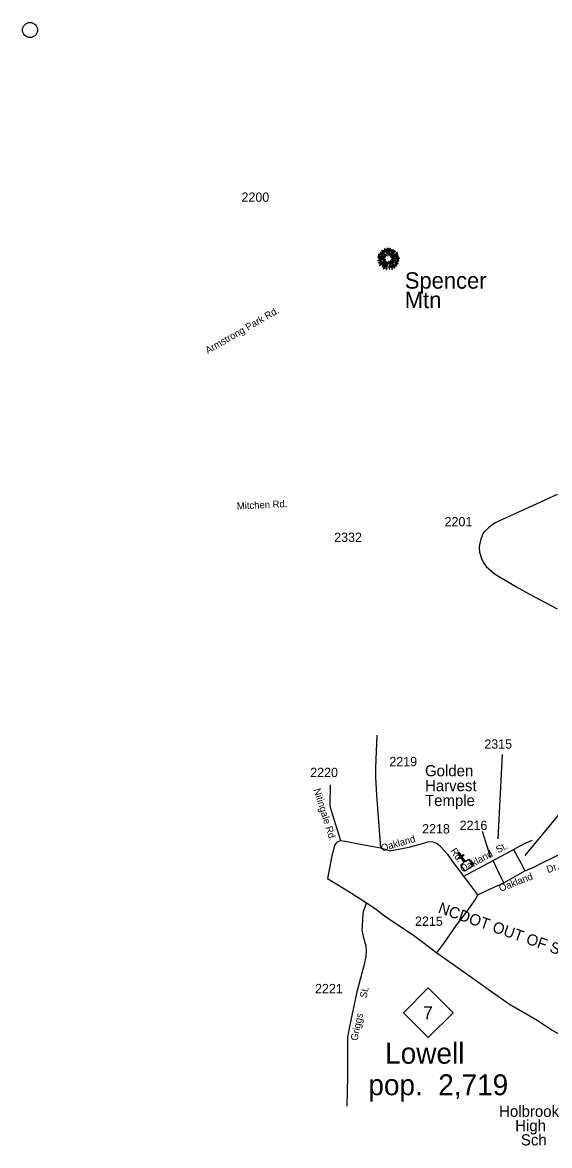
# Model space of a CAD drawing. Extents: x 1364363 to 1407445, y 538563 to 573342.
# Drawn here: x 1364363 to 1371427, y 558279 to 573342 of the extents above; entities that cross this region are included whole.
import ezdxf

# ---------------------------------------------------------------- set-up
doc = ezdxf.new("R2010")
doc.units = 0
for name, color, linetype in [('Exist Civil Demographics City Label', 7, 'Continuous'), ('Exist Cultural Church CELL', 7, 'Continuous'), ('Exist Cultural Church Label', 7, 'Continuous'), ('Exist Cultural Educational Facility High Label', 7, 'Continuous'), ('Exist Geographical Mountain Summit CELL', 7, 'Continuous'), ('Exist Geographical Mountain Summit Label', 7, 'Continuous'), ('Exist Railroad Mainline Label', 7, 'Continuous'), ('Exist Road Primary NC Attributed', 7, 'Continuous'), ('Exist Road Primary NC Shield CELL', 7, 'Continuous'), ('Exist Road Primary NC Shield Number Label', 7, 'Continuous'), ('Exist Road Secondary Type 51 Attributed', 7, 'Continuous'), ('Exist Road Secondary Type 51 Label', 7, 'Continuous'), ('Exist Road Secondary Type 51 Number Label', 7, 'Continuous'), ('Prop Road TIP Projects U Label', 7, 'Continuous')]:
    doc.layers.add(name, color=color, linetype=linetype)

msp = doc.modelspace()

# ---------------------------------------------------------------- linework, layer by layer
at = {"layer": 'Exist Cultural Church CELL'}
msp.add_lwpolyline([(1370236, 562046), (1370282, 562078), (1370239, 562141), (1370213, 562123), (1370204, 562136), (1370230, 562154), (1370196, 562203), (1370209, 562212), (1370243, 562163), (1370270, 562181), (1370279, 562168), (1370252, 562150), (1370296, 562087), (1370343, 562120), (1370404, 562032), (1370296, 561958)], close=True, dxfattribs=at)
at = {"layer": 'Exist Geographical Mountain Summit CELL'}
for points in [[(1369204, 570284), (1369219, 570263), (1369221, 570264), (1369208, 570288)], [(1369215, 570306), (1369241, 570239), (1369244, 570240), (1369220, 570309)], [(1369249, 570254), (1369251, 570255), (1369242, 570303), (1369238, 570302)], [(1369253, 570316), (1369257, 570264), (1369261, 570264), (1369259, 570317)], [(1369269, 570262), (1369273, 570262), (1369277, 570309), (1369271, 570309)], [(1369281, 570233), (1369296, 570310), (1369291, 570312), (1369278, 570234)], [(1369285, 570211), (1369287, 570210), (1369336, 570294), (1369331, 570298)], [(1369299, 570268), (1369302, 570267), (1369312, 570294), (1369307, 570296)], [(1369126, 570150), (1369127, 570145), (1369164, 570156), (1369161, 570159)], [(1369127, 570188), (1369199, 570181), (1369200, 570184), (1369127, 570193)], [(1369130, 570209), (1369171, 570200), (1369173, 570203), (1369131, 570214)], [(1369133, 570228), (1369155, 570220), (1369157, 570223), (1369134, 570234)], [(1369136, 570123), (1369138, 570118), (1369184, 570138), (1369182, 570143)], [(1369140, 570171), (1369169, 570172), (1369169, 570176), (1369138, 570176)], [(1369155, 570239), (1369181, 570223), (1369183, 570226), (1369158, 570243)], [(1369156, 570258), (1369195, 570228), (1369198, 570230), (1369160, 570263)], [(1369171, 570211), (1369202, 570199), (1369203, 570202), (1369174, 570215)], [(1369172, 570162), (1369173, 570157), (1369206, 570165), (1369205, 570169)], [(1369176, 570283), (1369212, 570246), (1369215, 570248), (1369180, 570288)], [(1369184, 570255), (1369217, 570226), (1369219, 570228), (1369187, 570260)], [(1369190, 570116), (1369193, 570113), (1369227, 570141), (1369225, 570143)], [(1369199, 570147), (1369202, 570143), (1369230, 570158), (1369229, 570161)], [(1369208, 570217), (1369233, 570198), (1369235, 570201), (1369210, 570220)], [(1369208, 570187), (1369225, 570185), (1369226, 570187), (1369209, 570191)], [(1369227, 570230), (1369241, 570214), (1369243, 570216), (1369231, 570233)], [(1369228, 570126), (1369231, 570123), (1369242, 570139), (1369240, 570141)], [(1369259, 570242), (1369260, 570213), (1369263, 570214), (1369263, 570243)], [(1369293, 570146), (1369331, 570111), (1369334, 570115), (1369294, 570149)], [(1369302, 570193), (1369304, 570190), (1369353, 570226), (1369350, 570231)], [(1369304, 570163), (1369364, 570151), (1369366, 570156), (1369305, 570167)], [(1369306, 570213), (1369308, 570211), (1369363, 570275), (1369359, 570280)], [(1369318, 570177), (1369318, 570174), (1369348, 570174), (1369349, 570179)], [(1369318, 570144), (1369396, 570106), (1369398, 570111), (1369319, 570147)], [(1369319, 570190), (1369320, 570188), (1369399, 570216), (1369397, 570221)], [(1369343, 570284), (1369322, 570251), (1369325, 570250), (1369347, 570281)], [(1369363, 570218), (1369391, 570233), (1369388, 570238), (1369362, 570220)], [(1369362, 570176), (1369414, 570179), (1369414, 570184), (1369362, 570179)], [(1369363, 570241), (1369365, 570238), (1369388, 570255), (1369384, 570258)], [(1369365, 570190), (1369402, 570196), (1369400, 570202), (1369364, 570192)], [(1369376, 570164), (1369403, 570162), (1369403, 570166), (1369377, 570167)], [(1369381, 570147), (1369409, 570140), (1369409, 570145), (1369382, 570151)], [(1369147, 570086), (1369150, 570082), (1369178, 570103), (1369176, 570106)], [(1369153, 570107), (1369182, 570123), (1369180, 570127), (1369151, 570112)], [(1369178, 570066), (1369181, 570064), (1369222, 570111), (1369219, 570114)], [(1369193, 570098), (1369213, 570116), (1369209, 570118), (1369189, 570101)], [(1369218, 570098), (1369193, 570058), (1369196, 570056), (1369222, 570095)], [(1369203, 570039), (1369208, 570036), (1369219, 570061), (1369215, 570063)], [(1369221, 570076), (1369226, 570074), (1369252, 570133), (1369250, 570134)], [(1369233, 570041), (1369245, 570084), (1369241, 570084), (1369229, 570042)], [(1369243, 570031), (1369247, 570030), (1369260, 570119), (1369257, 570120)], [(1369268, 570135), (1369272, 570098), (1369277, 570098), (1369271, 570135)], [(1369274, 570076), (1369278, 570034), (1369282, 570035), (1369279, 570076)], [(1369284, 570126), (1369293, 570096), (1369297, 570098), (1369286, 570127)], [(1369294, 570059), (1369289, 570089), (1369285, 570089), (1369290, 570058)], [(1369299, 570124), (1369349, 570049), (1369353, 570052), (1369301, 570125)], [(1369299, 570081), (1369316, 570031), (1369320, 570033), (1369302, 570082)], [(1369309, 570087), (1369325, 570057), (1369329, 570059), (1369313, 570088)], [(1369331, 570098), (1369361, 570069), (1369364, 570071), (1369333, 570100)], [(1369348, 570099), (1369378, 570073), (1369382, 570077), (1369350, 570101)], [(1369357, 570110), (1369382, 570097), (1369384, 570100), (1369359, 570114)], [(1369371, 570134), (1369392, 570126), (1369394, 570130), (1369372, 570137)]]:
    msp.add_lwpolyline(points, close=True, dxfattribs=at)
at = {"layer": 'Exist Road Primary NC Attributed'}
for points in [[(1368449, 561863), (1368759, 561673), (1368972, 561534)], [(1368972, 561534), (1369091, 561459), (1369125, 561432), (1369199, 561372), (1369340, 561277), (1369564, 561127), (1369621, 561086), (1369711, 561019), (1369918, 560864)], [(1369918, 560864), (1370354, 560556), (1370605, 560378), (1370891, 560175), (1371261, 559961), (1371460, 559826), (1371711, 559687), (1371821, 559623), (1371872, 559591), (1372058, 559476), (1372150, 559403), (1372877, 558597)]]:
    msp.add_lwpolyline(points, dxfattribs=at)
at = {"layer": 'Exist Road Primary NC Shield CELL'}
msp.add_lwpolyline([(1369468, 560061), (1369801, 560394), (1370134, 560061), (1369801, 559728)], close=True, dxfattribs=at)
at = {"layer": 'Exist Road Secondary Type 51 Attributed'}
for p, q in [((1370670, 562104), (1370944, 562251)), ((1370276, 561891), (1370670, 562104)), ((1370468, 561641), (1370276, 561891)), ((1370816, 561802), (1371097, 561963))]:
    msp.add_line(p, q, dxfattribs=at)
for points in [[(1371530, 567013), (1371151, 566837), (1370961, 566751), (1370697, 566632), (1370612, 566568), (1370548, 566507), (1370533, 566482), (1370519, 566450), (1370506, 566410), (1370489, 566338)], [(1370489, 566338), (1370484, 566296), (1370488, 566239), (1370514, 566153), (1370539, 566102), (1370578, 566046), (1370648, 565984), (1370700, 565941), (1370974, 565778), (1371166, 565672), (1371528, 565479)], [(1369164, 562266), (1369158, 562387), (1369114, 562979), (1369099, 563217), (1369099, 563344), (1369107, 563570), (1369113, 563673), (1369116, 563783)], [(1368629, 562368), (1368504, 562767), (1368491, 562814), (1368487, 562844), (1368489, 563119)], [(1368629, 562368), (1368597, 562359), (1368571, 562342), (1368557, 562324), (1368546, 562302), (1368509, 562166), (1368449, 561863)], [(1369164, 562266), (1368893, 562315), (1368690, 562356), (1368629, 562368)], [(1370276, 561891), (1370140, 562074), (1370064, 562185), (1370010, 562239), (1369963, 562293), (1369916, 562331), (1369853, 562354), (1369789, 562349), (1369751, 562336), (1369543, 562276), (1369335, 562236), (1369304, 562230), (1369283, 562230), (1369164, 562266)], [(1370944, 562251), (1371093, 562332), (1371200, 562375)], [(1370944, 562251), (1371048, 562063), (1371097, 561963)], [(1371097, 561963), (1371198, 562003), (1371347, 562082), (1371725, 562265)], [(1370816, 561802), (1370758, 561919), (1370670, 562104)], [(1370468, 561641), (1370606, 561707), (1370816, 561802)], [(1370331, 561434), (1370429, 561576), (1370468, 561641)], [(1368972, 561534), (1368931, 561418), (1368918, 561335), (1368916, 561203), (1368913, 561173)], [(1369918, 560864), (1370008, 560988), (1370181, 561235), (1370325, 561425), (1370331, 561434)], [(1368913, 561173), (1368930, 561084), (1368963, 560957), (1368969, 560886), (1368964, 560815), (1368944, 560706), (1368844, 560340), (1368746, 559877), (1368719, 559734), (1368717, 559196), (1368715, 559012), (1368711, 558808)]]:
    msp.add_lwpolyline(points, dxfattribs=at)
at = {"layer": 'Exist Road Secondary Type 51 Number Label'}
for p, q in [((1370740, 562395), (1370798, 563522)), ((1370638, 562139), (1370529, 562491))]:
    msp.add_line(p, q, dxfattribs=at)
msp.add_lwpolyline([(1371098, 562171), (1371572, 562741), (1371783, 563464)], dxfattribs=at)
at = {"layer": 'Prop Road TIP Projects U Label'}
msp.add_line((1364464, 573241), (1364464, 573241), dxfattribs=at)
msp.add_circle((1364464, 573241), 101, dxfattribs=at)

# ---------------------------------------------------------------- texts
at = {"layer": 'Exist Civil Demographics City Label'}
for s, p in [('Lowell', (1369224, 559377)), ('pop.  2,719', (1368999, 558954))]:
    msp.add_text(s, height=280, dxfattribs=at).set_placement(p)
at = {"layer": 'Exist Cultural Church Label'}
for s, p in [('Golden ', (1369758, 563232)), ('Harvest', (1369758, 563032)), ('Temple', (1369758, 562833))]:
    msp.add_text(s, height=150, dxfattribs=at).set_placement(p)
at = {"layer": 'Exist Cultural Educational Facility High Label'}
for s, p in [('Holbrook', (1370751, 558664)), ('High', (1370967, 558472)), ('Sch', (1371043, 558281))]:
    msp.add_text(s, height=150, rotation=0.0002, dxfattribs=at).set_placement(p)
at = {"layer": 'Exist Geographical Mountain Summit Label'}
for s, p in [('Spencer', (1369487, 569772)), ('Mtn', (1369487, 569511))]:
    msp.add_text(s, height=220, dxfattribs=at).set_placement(p)
at = {"layer": 'Exist Railroad Mainline Label'}
msp.add_text('NCDOT OUT OF SERVICE', height=150, rotation=340.59, dxfattribs=at).set_placement((1369923, 561406))
at = {"layer": 'Exist Road Primary NC Shield Number Label'}
msp.add_text('7', height=175, dxfattribs=at).set_placement((1369733, 559971))
at = {"layer": 'Exist Road Secondary Type 51 Label'}
for s, rotation, p in [('Armstrong Park Rd.', 30.0435, (1366847, 568895)), ('Mitchen Rd.', 2.7843, (1367238, 566809)), ('Nitingale Rd.', 287.4425, (1368263, 563052)), ('Oakland     ', 16.246, (1369182, 562222)), ('Oakland  St.', 28.3118, (1370260, 561939)), ('Rd. ', 304.5756, (1370093, 562229)), ('Oakland      Dr.', 21.4179, (1370771, 561681)), ('Griggs      St.', 77.9635, (1368851, 559678))]:
    msp.add_text(s, height=95, rotation=rotation, dxfattribs=at).set_placement(p)
at = {"layer": 'Exist Road Secondary Type 51 Number Label'}
for s, p in [('2200', (1367298, 570937)), ('2201', (1370020, 566584)), ('2332', (1368541, 566375)), ('2315', (1370553, 563602)), ('2219', (1369280, 563367)), ('2220', (1368219, 563221)), ('2216', (1370222, 562512)), ('2218', (1369719, 562465)), ('2215', (1369624, 561226)), ('2221', (1368284, 560322))]:
    msp.add_text(s, height=125, dxfattribs=at).set_placement(p)

doc.saveas('drawing.dxf')
